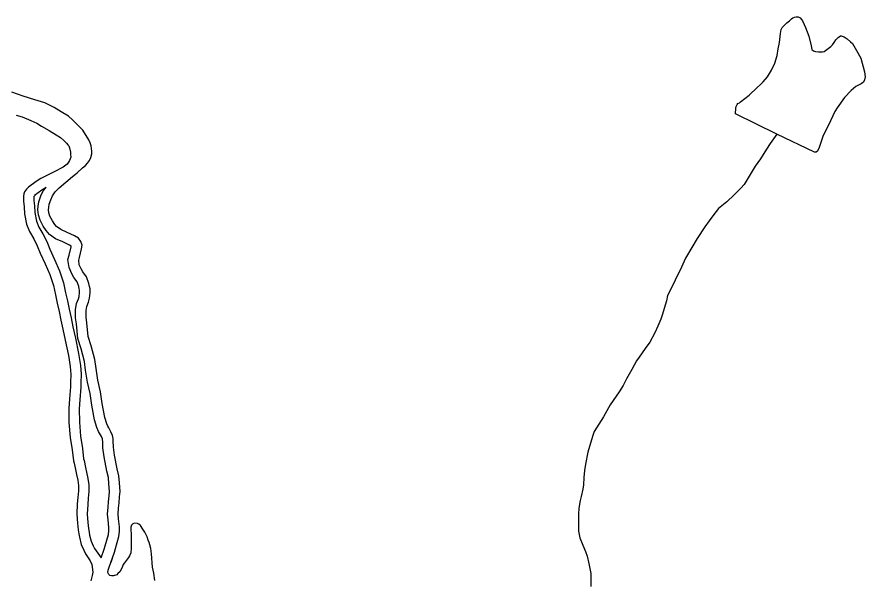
# Model space of a CAD drawing. Extents: x 2220236 to 2384410, y 720751 to 894131.
# Drawn here: x 2280636 to 2283517, y 822687 to 824596 of the extents above; entities that cross this region are included whole.
import ezdxf

# ---------------------------------------------------------------- set-up
doc = ezdxf.new("R2010")
doc.units = 0
for name, color, linetype in [('Exist Hydrographic Buffer Line', 7, 'Continuous'), ('Exist Hydrographic Lake Shore', 7, 'Continuous'), ('Exist Hydrographic Misc Water Feature', 7, 'Continuous'), ('Exist Hydrographic Pond Under 1500 Sq Ft', 7, 'Continuous')]:
    doc.layers.add(name, color=color, linetype=linetype)

msp = doc.modelspace()

# ---------------------------------------------------------------- linework, layer by layer
at = {"layer": 'Exist Hydrographic Buffer Line'}
for points in [[(2280734.6, 824016.4), (2280720.5, 824007.8), (2280695.8, 823989.6)], [(2280927.2, 823154.1), (2280926.9, 823159.9), (2280926.2, 823163), (2280922.5, 823171.6), (2280916.6, 823182.3), (2280912.8, 823188.4), (2280906.9, 823201.2), (2280899.2, 823227.1), (2280894.7, 823252.7), (2280890.3, 823277), (2280884, 823316.6), (2280875.6, 823356.1), (2280869, 823396.2), (2280865, 823425.8), (2280853.6, 823469), (2280842.6, 823503.7), (2280837.6, 823553.2), (2280835.2, 823574.5), (2280835, 823586.2), (2280835, 823601.4), (2280837.9, 823622.4), (2280844.7, 823638.6), (2280847.1, 823647.1), (2280848.3, 823660.1), (2280848.3, 823668), (2280847.1, 823672.6), (2280845.4, 823680.8), (2280839.8, 823696.1), (2280829.2, 823711.2), (2280821.8, 823724.1), (2280812.6, 823744.5), (2280809.1, 823772.2), (2280812.8, 823787.4), (2280819.7, 823815.7), (2280820, 823817.3), (2280819.9, 823817.4), (2280814.1, 823820.7), (2280791.6, 823831.8), (2280766.6, 823842.3), (2280745.8, 823857.5), (2280735.1, 823870.2), (2280725, 823885.8), (2280714.9, 823905.6), (2280708.5, 823923.9), (2280707.2, 823940.8), (2280707.9, 823953.6), (2280710.6, 823968.3), (2280716.8, 823988.2), (2280724.6, 824005.6), (2280734.6, 824016.4)], [(2280699.3, 823992.5), (2280695.4, 823988.8), (2280693.4, 823985.8), (2280693.2, 823985.3), (2280692.8, 823983.7), (2280693.1, 823972.8), (2280694.8, 823954.3), (2280696.8, 823931.9), (2280702.3, 823902.5), (2280710.4, 823882.5), (2280723.5, 823859.7), (2280737, 823833.6), (2280747.6, 823807.1), (2280763.6, 823772.3), (2280780.7, 823734.1), (2280794.2, 823693.1), (2280801.2, 823659.3), (2280807.1, 823631.6), (2280813.4, 823603.5), (2280819.8, 823573.6), (2280826, 823543.1), (2280834.4, 823505.1), (2280845, 823452.6), (2280851.8, 823412.6), (2280854.1, 823382.4), (2280852.5, 823353.2), (2280852.5, 823338.6), (2280849, 823295.9), (2280847.1, 823265.5), (2280847.7, 823220), (2280852, 823172.1), (2280858.3, 823130.6), (2280862.2, 823095), (2280863.9, 823089), (2280868.5, 823066.2), (2280872.4, 823049.9), (2280877, 823028.2), (2280879.7, 823006.4), (2280879.6, 822984.8), (2280877.8, 822961.1), (2280876.1, 822940.4), (2280874.5, 822907.2), (2280876.6, 822879.5), (2280878.6, 822858.7), (2280880.7, 822846.3), (2280882.5, 822836.2), (2280887.6, 822815.9), (2280894.6, 822799.5), (2280899, 822790.5), (2280922.1, 822758.6)], [(2280922.1, 822758.6), (2280932.4, 822788.5), (2280935.7, 822799.9), (2280946.6, 822838.5), (2280948, 822850.9), (2280948, 822862.5), (2280945.5, 822887.7), (2280943.1, 822907.5), (2280945.2, 822930.9), (2280946.9, 822949.1), (2280949, 822969.4), (2280950.3, 822984.2), (2280948.3, 823010.5), (2280946.4, 823031.5), (2280940.8, 823053.5), (2280931.9, 823101.5), (2280927.4, 823132.6), (2280927.1, 823155.6)]]:
    msp.add_lwpolyline(points, dxfattribs=at)
at = {"layer": 'Exist Hydrographic Lake Shore'}
for points in [[(2280963, 823156), (2280962.5, 823164.8), (2280960.4, 823174.1), (2280954.8, 823187.3), (2280947.5, 823200.6), (2280944.4, 823205.6), (2280940.6, 823213.8), (2280934.1, 823235.3), (2280930, 823259), (2280925.6, 823283), (2280919.2, 823323.2), (2280910.9, 823362.7), (2280904.5, 823401.5), (2280900.2, 823432.8), (2280888, 823479), (2280877.9, 823511), (2280873.2, 823557), (2280871, 823576.7), (2280870.9, 823586.6), (2280870.8, 823599), (2280872.8, 823612.8), (2280878.6, 823626.8), (2280882.5, 823640.4), (2280884.2, 823658.5), (2280884.2, 823672.6), (2280882, 823680.8), (2280879.9, 823690.7), (2280871.9, 823712.8), (2280859.5, 823730.5), (2280853.8, 823740.4), (2280847.5, 823754.3), (2280845.5, 823770.1), (2280847.7, 823778.9), (2280854.8, 823808.3), (2280857.1, 823820.7), (2280852.7, 823832.9), (2280844.8, 823844.6), (2280830.8, 823852.4), (2280806.5, 823864.4), (2280784.4, 823873.7), (2280770.5, 823883.8), (2280764.1, 823891.5), (2280756.1, 823903.8), (2280747.9, 823919.7), (2280743.9, 823931.3), (2280743.1, 823941.2), (2280743.6, 823949.3), (2280745.5, 823959.8), (2280750.4, 823975.4), (2280756.2, 823988.4), (2280765, 824002), (2280773.1, 824010.1), (2280779.1, 824015.8), (2280824.5, 824054.3), (2280834.5, 824062.3), (2280840.8, 824066.1), (2280858.6, 824083.1), (2280868.6, 824091.1), (2280875.6, 824099.1), (2280882, 824108.8), (2280886.9, 824119.2), (2280890, 824130.6), (2280889.9, 824140.5), (2280887.7, 824158.6), (2280884.3, 824168.5), (2280879.6, 824178.4), (2280859.2, 824211), (2280841.3, 824230), (2280824.9, 824246.1), (2280810.7, 824258.6), (2280786.4, 824273.8), (2280762.4, 824288.4), (2280730.3, 824303.9), (2280696.4, 824315), (2280656.3, 824326.7), (2280618.2, 824340.6)], [(2280633.3, 824262.2), (2280652.9, 824256.9), (2280682.8, 824244.8), (2280703.3, 824235.5), (2280719.2, 824225.4), (2280745.4, 824210.1), (2280769.4, 824195.5), (2280783.3, 824186.3), (2280795.5, 824176.2), (2280804.2, 824166.9), (2280808.7, 824161.8), (2280811.6, 824158.5), (2280814.1, 824151.9), (2280818, 824136.4), (2280818.2, 824128.9), (2280818.3, 824120), (2280816.6, 824114.1), (2280814.2, 824108.6), (2280811.1, 824102.8), (2280806.4, 824096.3), (2280792.4, 824086.1), (2280762.5, 824070.3), (2280739.3, 824058.3), (2280717.4, 824047.3), (2280700.8, 824037.1), (2280674.8, 824018)], [(2280674.8, 824018), (2280668.2, 824011.6), (2280661.7, 824001.9), (2280659.3, 823995.4), (2280657.5, 823987.2), (2280657.8, 823970.8), (2280659.7, 823951.1), (2280661.8, 823927.1), (2280668.3, 823892.5), (2280678.6, 823867.1), (2280692.5, 823842.8), (2280704.8, 823818.9), (2280715.1, 823793.2), (2280731.4, 823757.7), (2280747.7, 823721.3), (2280760.1, 823684), (2280766.6, 823652), (2280772.6, 823624), (2280778.9, 823596), (2280785.2, 823566.4), (2280791.5, 823535.7), (2280799.9, 823497.8), (2280810.3, 823446.1), (2280816.7, 823408.3), (2280818.8, 823382), (2280817.2, 823354.2), (2280817.3, 823340), (2280813.8, 823298.5), (2280811.8, 823266.4), (2280812.4, 823218.1), (2280817, 823167.9), (2280823.3, 823126.1), (2280827.5, 823088.3), (2280829.6, 823080.7), (2280834.1, 823058.6), (2280838, 823042.1), (2280842.2, 823022.4), (2280844.4, 823004.3), (2280844.4, 822986.2), (2280842.6, 822964), (2280840.8, 822942.7), (2280839.1, 822906.7), (2280841.4, 822876.4), (2280843.6, 822854.1), (2280845.9, 822840.3), (2280848, 822828.7), (2280854.1, 822804.7), (2280862.5, 822784.8), (2280868.5, 822772.6), (2280884.7, 822749.3)], [(2280959.4, 822756.6), (2280954.8, 822743.5), (2280966.6, 822777.7), (2280970.2, 822790.1), (2280981.9, 822831.5), (2280983.9, 822848.9), (2280983.9, 822864.3), (2280981.1, 822891.6), (2280979.2, 822908), (2280980.9, 822927.7), (2280982.6, 822945.7), (2280984.7, 822966), (2280986.3, 822984), (2280984, 823013.5), (2280981.9, 823037.5), (2280975.8, 823061.3), (2280967.2, 823107.3), (2280963.2, 823135.3), (2280963, 823156)], [(2281103.7, 822681.4), (2281101, 822707.1), (2281096.8, 822726.8), (2281092.5, 822772.8), (2281090.2, 822790.9), (2281086.9, 822803.1), (2281084.8, 822811.4), (2281082, 822819), (2281077.6, 822830.5), (2281073.9, 822838.8), (2281069.7, 822846.1), (2281063.7, 822856.1), (2281055.5, 822868.7), (2281049.7, 822873.8), (2281045.4, 822876.1), (2281035.3, 822876.3), (2281029.7, 822874.2), (2281025.3, 822870), (2281022.5, 822863.5), (2281022.3, 822853), (2281023.7, 822842.1), (2281023.7, 822825.7), (2281024, 822806.1), (2281024.3, 822792.3), (2281022.4, 822775.9), (2281018.2, 822766.2), (2281014.2, 822759.7), (2281000.7, 822741.9), (2280996.6, 822736.1), (2280992.8, 822725.7), (2280985, 822711.8), (2280978.6, 822705.3), (2280974.9, 822701.5), (2280963.3, 822697.4), (2280957.1, 822697.6), (2280950.9, 822699.3), (2280947.7, 822702.7), (2280944.9, 822709.3), (2280945.1, 822717.5), (2280948.5, 822727.3), (2280954.8, 822743.5)], [(2280884.7, 822749.3), (2280890.7, 822736.7), (2280893.1, 822710.4), (2280891.2, 822698.9), (2280887.2, 822681)]]:
    msp.add_lwpolyline(points, dxfattribs=at)
at = {"layer": 'Exist Hydrographic Misc Water Feature'}
msp.add_lwpolyline([(2283217.9, 824198.2), (2283195.5, 824165.9), (2283182, 824147.1), (2283162.3, 824114.7), (2283144.4, 824088.9), (2283116.9, 824044.5), (2283106.7, 824026.7), (2283095, 824014.4), (2283073.2, 823991.9), (2283047.8, 823967.9), (2283019.8, 823945.5), (2283003.9, 823925.5), (2282988.1, 823903.5), (2282972.6, 823883.5), (2282946.8, 823843), (2282929.1, 823812.9), (2282907.4, 823776.6), (2282893.6, 823746.4), (2282872.1, 823702.6), (2282858.4, 823674.3), (2282854.6, 823666.2), (2282852.5, 823662), (2282846.4, 823650), (2282842.7, 823632), (2282835, 823605.9), (2282829.3, 823586.3), (2282823.1, 823570.1), (2282813.4, 823545.7), (2282803.7, 823523.6), (2282785.7, 823491.2), (2282770.1, 823469.5), (2282750.2, 823441), (2282740.7, 823427.5), (2282724.7, 823398.9), (2282707.3, 823366.5), (2282695.4, 823344.8), (2282681.8, 823322.7), (2282651.7, 823278.4), (2282628.6, 823237.9), (2282597, 823187.7), (2282590.8, 823171.5), (2282575.2, 823117.7), (2282567.9, 823077.5), (2282564.1, 823055.6), (2282562, 823031.7), (2282560.5, 823007.1), (2282558.5, 822991.7), (2282553.1, 822967.2), (2282548.9, 822953.2), (2282545.1, 822927.1), (2282543.7, 822906.8), (2282543.5, 822885.5), (2282543.8, 822864.8), (2282544.1, 822849.4), (2282548.2, 822827), (2282558.2, 822801.5), (2282567.3, 822780.7), (2282572.9, 822765.1), (2282578.9, 822739.4), (2282585.4, 822705.8), (2282585.5, 822661.5)], dxfattribs=at)
at = {"layer": 'Exist Hydrographic Pond Under 1500 Sq Ft'}
msp.add_lwpolyline([(2283217.9, 824198.2), (2283076.9, 824266.7), (2283078.6, 824286.4), (2283079.7, 824291.9), (2283080.8, 824294.5), (2283082.5, 824298.4), (2283085.5, 824301.6), (2283090.8, 824304.8), (2283093.8, 824307.4), (2283124.2, 824330.4), (2283151.3, 824356), (2283160.6, 824365), (2283170.7, 824375.3), (2283185.5, 824393), (2283199.4, 824415.7), (2283211, 824439.4), (2283218.8, 824465.5), (2283222.5, 824487.4), (2283226.6, 824509.6), (2283230.2, 824539.7), (2283232.4, 824553.8), (2283236.2, 824560.2), (2283245.9, 824569.9), (2283251.9, 824576.3), (2283260.6, 824583.4), (2283267.9, 824589.8), (2283272.3, 824593), (2283278.2, 824595.5), (2283283.8, 824596), (2283289.7, 824595.9), (2283296.9, 824593.4), (2283302, 824587.4), (2283305.2, 824582.4), (2283310.2, 824570.9), (2283314.9, 824560.3), (2283326.4, 824530.5), (2283333.9, 824497.5), (2283336.6, 824485), (2283342.4, 824481), (2283348.6, 824479.2), (2283358.8, 824477.4), (2283364.7, 824477.2), (2283368.6, 824477.1), (2283372.5, 824477.1), (2283378.5, 824479.2), (2283392.5, 824488.8), (2283400.8, 824495.2), (2283406.5, 824501.6), (2283412.6, 824509.7), (2283418.3, 824517.8), (2283424.3, 824523.6), (2283426.4, 824525.8), (2283434.3, 824531.5), (2283436, 824531.5), (2283446.4, 824528), (2283456.4, 824521.9), (2283468.4, 824511.8), (2283474.5, 824506.1), (2283488.4, 824481.9), (2283502.6, 824456.3), (2283515.5, 824410.1), (2283517.4, 824392.1), (2283515.5, 824382.3), (2283511.8, 824374.1), (2283503.8, 824368.4), (2283485.6, 824359.9), (2283469.9, 824346.1), (2283448, 824322), (2283422.4, 824287.4), (2283414.6, 824275.1), (2283393, 824229), (2283375.5, 824193.3), (2283361.5, 824152.6), (2283355.7, 824140.2), (2283351.4, 824136.4), (2283345.8, 824136.5), (2283217.9, 824198.2)], dxfattribs=at)

doc.saveas('drawing.dxf')
